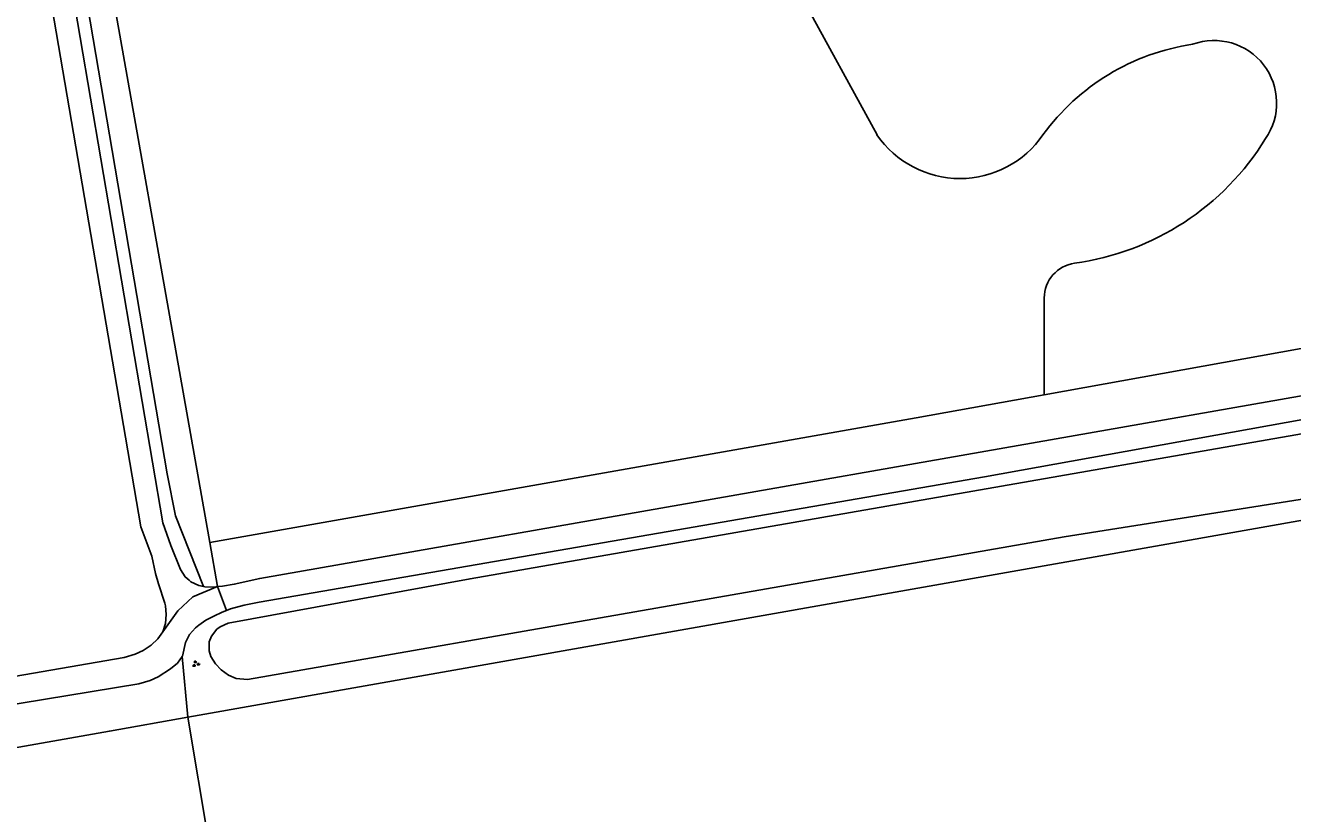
# Model space of a CAD drawing. Extents: x 133000 to 136000, y 400500 to 403500.
# Drawn here: x 134348.4 to 134492.7, y 402029.2 to 402119 of the extents above; entities that cross this region are included whole.
import ezdxf

# ---------------------------------------------------------------- set-up
doc = ezdxf.new("R2010")
doc.units = 0
for name, color, linetype in [('gg-knt-onverhard', 7, 'Continuous'), ('gg-kntw-bovenkant insteek waterloop', 7, 'Continuous'), ('gt-grn-groengrens', 7, 'Continuous'), ('gt-grn-weggrens', 7, 'Continuous'), ('gt-symb-groenvak', 7, 'Continuous')]:
    doc.layers.add(name, color=color, linetype=linetype)

# ---------------------------------------------------------------- blocks, each defined once
blk = doc.blocks.new('gt0-GRVAK')
at = {"layer": 'gt-symb-groenvak'}
for p, q in [((-0.11, 0.19), (-0.23, 0.24)), ((-0.18, 0.15), (0.09, 0.15)), ((-0.09, 0.21), (-0.16, 0.32)), ((-0.05, 0.21), (-0.05, 0.39)), ((0, 0.21), (0.06, 0.32)), ((0.01, 0.19), (0.13, 0.24)), ((0.26, -0.05), (0.2, 0.06)), ((0.3, -0.05), (0.3, 0.13)), ((0.35, -0.05), (0.41, 0.06)), ((-0.25, -0.23), (-0.36, -0.18)), ((-0.32, -0.26), (-0.05, -0.26)), ((-0.23, -0.21), (-0.29, -0.1)), ((-0.18, -0.2), (-0.18, -0.02)), ((-0.14, -0.21), (-0.07, -0.1)), ((-0.12, -0.23), (0, -0.18)), ((0.24, -0.07), (0.12, -0.02)), ((0.17, -0.11), (0.44, -0.11)), ((0.37, -0.07), (0.49, -0.02))]:
    blk.add_line(p, q, dxfattribs=at)

msp = doc.modelspace()

# ---------------------------------------------------------------- linework, layer by layer
at = {"layer": 'gg-knt-onverhard'}
for p, q in [((134271.75, 402031.81), (134359.67, 402046.98)), ((134272.13, 402029.34), (134361.32, 402043.98))]:
    msp.add_line(p, q, dxfattribs=at)
for points in [[(134362.79, 402058.54), (134361.54, 402061.88), (134350.9, 402124.09)], [(134364.95, 402059.75), (134364.06, 402062.33), (134353.45, 402124.58)], [(134546.77, 402086.29), (134500, 402077.92), (134384.39, 402057.64)], [(134547.04, 402083.46), (134500, 402075.23), (134457.66, 402067.6), (134375.03, 402053.3), (134373.31, 402052.97), (134371.76, 402052.53), (134371.3, 402052.35)], [(134367.04, 402055.79), (134366.59, 402056.18), (134366.06, 402057.03), (134364.95, 402059.75)], [(134364.04, 402049.93), (134364.36, 402050.87), (134364.45, 402051.89), (134364.35, 402052.9), (134364.29, 402053.18), (134363.55, 402055.4), (134363.22, 402056.58), (134362.79, 402058.54)], [(134384.39, 402057.64), (134375.09, 402056.01), (134372.18, 402055.35), (134370.86, 402055.13), (134370.27, 402055.07)], [(134368.67, 402055.09), (134368.16, 402055.19), (134367.24, 402055.62), (134367.04, 402055.79)], [(134370.27, 402055.07), (134369.85, 402055.02), (134368.85, 402055.05), (134368.67, 402055.09)], [(134371.3, 402052.35), (134370.83, 402052.17), (134369.85, 402051.72), (134368.97, 402051.25), (134368.14, 402050.68), (134367.77, 402050.37), (134367.09, 402049.61), (134366.64, 402048.71), (134366.29, 402047.15), (134366.25, 402047.1)], [(134359.67, 402046.98), (134360.91, 402047.38), (134361.81, 402047.8), (134362.74, 402048.41), (134363.47, 402049.11), (134364.04, 402049.93)], [(134366.25, 402047.1), (134365.72, 402046.36), (134364.91, 402045.7), (134363.52, 402044.78), (134362.63, 402044.36), (134361.32, 402043.98)]]:
    msp.add_lwpolyline(points, dxfattribs=at)
at = {"layer": 'gg-kntw-bovenkant insteek waterloop'}
for points in [[(134373.71, 402044.5), (134372.42, 402044.6), (134371.54, 402044.98), (134370.71, 402045.59), (134370.05, 402046.26), (134369.52, 402047.11), (134369.33, 402047.76), (134369.35, 402048.78), (134369.59, 402049.43), (134370.21, 402050.22), (134370.57, 402050.47), (134371.49, 402050.89), (134399.06, 402055.96), (134547.1, 402081.78)], [(134543.03, 402072.82), (134466.72, 402060.74), (134373.71, 402044.5)]]:
    msp.add_lwpolyline(points, dxfattribs=at)
at = {"layer": 'gt-grn-groengrens'}
for p, q in [((134445.4, 402106.55), (134433.08, 402129.06)), ((134551.96, 402092.73), (134464.45, 402076.94)), ((134464.45, 402076.94), (134464.45, 402087.96)), ((134464.45, 402076.94), (134449.87, 402074.31)), ((134366.92, 402040.19), (134556.07, 402073.66)), ((134369.4, 402060.1), (134449.87, 402074.31)), ((134370.27, 402055.07), (134369.4, 402060.1)), ((134366.25, 402047.1), (134366.92, 402040.19)), ((134366.92, 402040.19), (134381.16, 401954.95))]:
    msp.add_line(p, q, dxfattribs=at)
for points in [[(134448.01, 402155.54), (134436.2, 402153.45), (134355.41, 402139.16), (134369.4, 402060.1)], [(134353.93, 402130.49), (134364.54, 402067.94), (134365.48, 402063.13), (134368.67, 402055.09)], [(134366.92, 402040.19), (134357.97, 402038.61), (134281.82, 402025.14), (134296.88, 401940.04), (134381.16, 401954.95)]]:
    msp.add_lwpolyline(points, dxfattribs=at)
for centre, radius, start, end in [((134485.11, 402091.43), 25.72, 98.4049, 143.9911), ((134483.79, 402110.17), 7.13, 325.3881, 109.9979), ((134454.85, 402113.03), 11.46, 214.4145, 325.5855), ((134463.74, 402122.06), 30.43, 277.8588, 328.4106), ((134468.45, 402087.96), 4, 97.858, 179.9958)]:
    msp.add_arc(centre, radius, start, end, dxfattribs=at)
at = {"layer": 'gt-grn-weggrens'}
for p, q in [((134370.27, 402055.07), (134371.3, 402052.35)), ((134365.75, 402052.31), (134364.04, 402049.93))]:
    msp.add_line(p, q, dxfattribs=at)
msp.add_lwpolyline([(134365.75, 402052.31), (134367.49, 402053.89), (134370.27, 402055.07)], dxfattribs=at)

# ---------------------------------------------------------------- block references
at = {"layer": 'gt-symb-groenvak'}
msp.add_blockref('gt0-GRVAK', (134367.8, 402046.26), dxfattribs=at)

doc.saveas('drawing.dxf')
